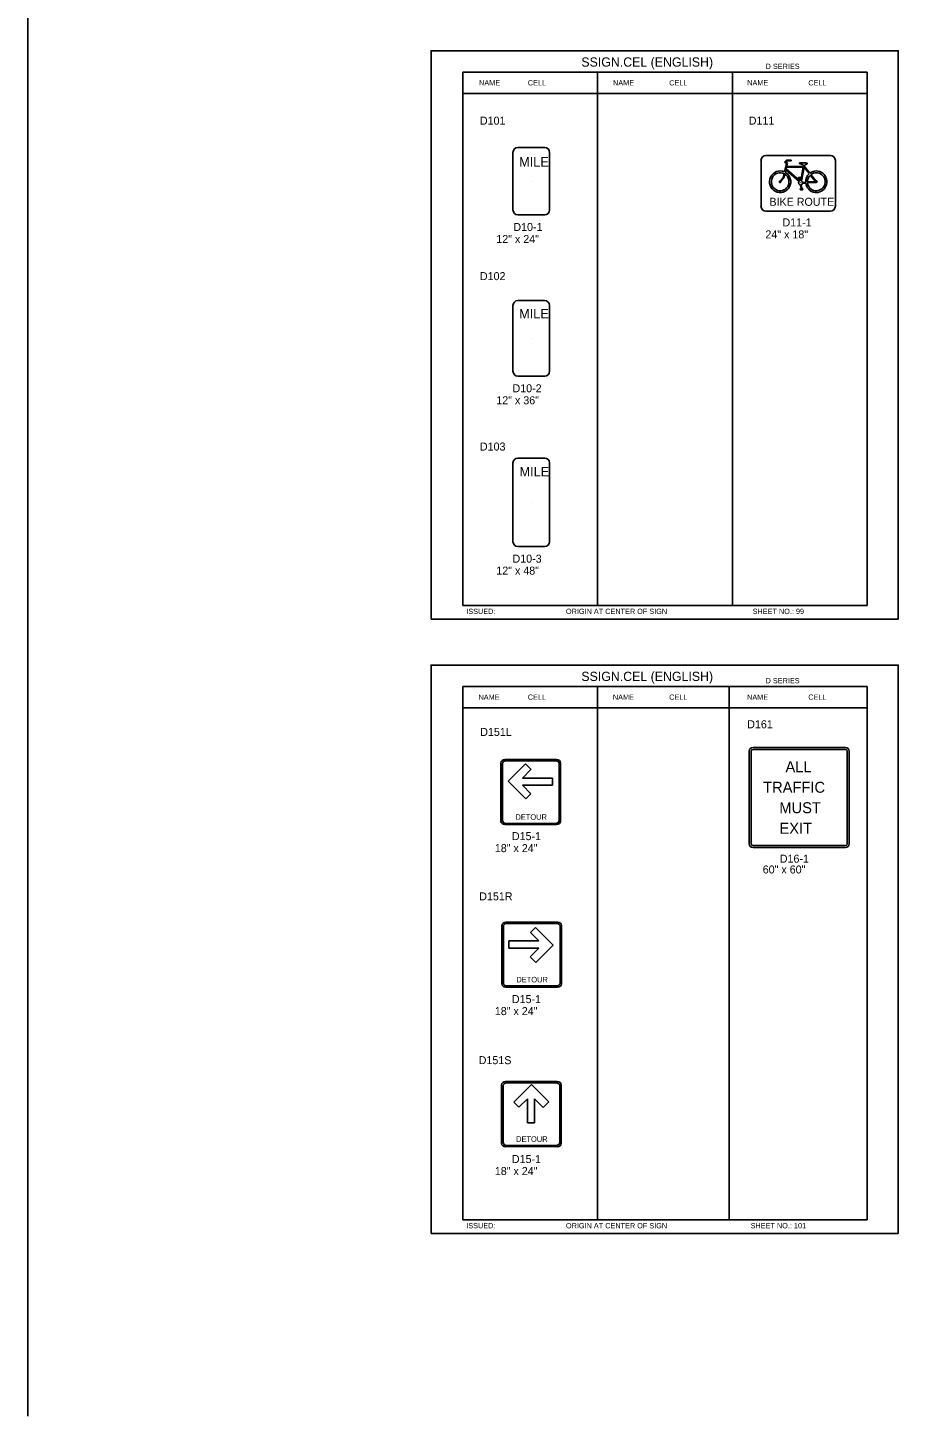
# Model space of a CAD drawing. Extents: x -5299 to 22597, y -19549 to -1808.
# Drawn here: x 10886 to 12192, y -9426 to -7343 of the extents above; entities that cross this region are included whole.
import ezdxf

# ---------------------------------------------------------------- set-up
doc = ezdxf.new("R2010")
doc.units = 0
for name, color, linetype in [('Level 1', 7, 'Continuous'), ('Level 2', 7, 'Continuous'), ('Level 3', 7, 'Continuous'), ('Level 61', 7, 'Continuous')]:
    doc.layers.add(name, color=color, linetype=linetype)

msp = doc.modelspace()

# ---------------------------------------------------------------- linework, layer by layer
at = {"layer": 'Level 1'}
for p, q in [((12145.5, -7410), (11538.5, -7410)), ((11538.5, -7410), (11538.5, -8210)), ((11740.8, -7410), (11740.8, -8210)), ((11943.1, -7410), (11943.1, -8210)), ((12145.5, -7410), (12145.5, -8210)), ((12145.5, -7441.7), (11538.5, -7441.7)), ((11613.9, -7530.2), (11613.9, -7616.6)), ((11661.6, -7523), (11621.1, -7523)), ((11668.8, -7616.6), (11668.8, -7530.2)), ((12090.3, -7534.8), (11993.5, -7534.8)), ((11986.1, -7542.2), (11986.1, -7611.1)), ((12097.7, -7611.1), (12097.7, -7542.2)), ((11641, -7573.7), (11641, -7573.7)), ((12041.9, -7576.7), (12041.9, -7576.7)), ((11993.5, -7618.5), (12090.3, -7618.5)), ((11621.1, -7623.8), (11661.6, -7623.8)), ((11613.9, -7759.7), (11613.9, -7858.5)), ((11661.6, -7752.5), (11621.1, -7752.5)), ((11668.8, -7858.5), (11668.8, -7759.7)), ((11641.5, -7809.2), (11641.5, -7809.2)), ((11621.1, -7865.7), (11661.6, -7865.7)), ((11613.9, -7995.8), (11613.9, -8114.1)), ((11661.6, -7988.6), (11621.1, -7988.6)), ((11668.8, -8114.1), (11668.8, -7995.8)), ((11641.3, -8054.9), (11641.3, -8054.9)), ((11621.1, -8121.3), (11661.6, -8121.3)), ((11538.5, -8210), (12145.5, -8210)), ((12145.5, -8331.4), (11538.5, -8331.4)), ((11538.5, -8331.4), (11538.5, -9131.4)), ((11740.8, -8331.4), (11740.8, -9131.4)), ((11938.3, -8331), (11938.3, -9131)), ((12145.5, -8331.4), (12145.5, -9131.4)), ((12145.5, -8363.1), (11538.5, -8363.1)), ((11971.4, -8428.4), (11971.4, -8567.1)), ((11971.4, -8428.4), (11971.4, -8428.4)), ((12112.8, -8425.7), (11974.1, -8425.7)), ((12115.5, -8567.1), (12115.5, -8428.4)), ((11595.9, -8533.5), (11595.9, -8445.8)), ((11598.1, -8532.1), (11598.1, -8447.2)), ((11601.9, -8440.9), (11679.4, -8440.9)), ((11603.6, -8442.7), (11677.6, -8442.7)), ((11632.5, -8447.4), (11606.5, -8473.3)), ((11641, -8455.9), (11632.5, -8447.4)), ((11683.1, -8447.2), (11683.1, -8532.1)), ((11685.3, -8445.8), (11685.3, -8533.5)), ((11606.5, -8473.3), (11633.1, -8499.9)), ((11640.9, -8455.8), (11628, -8468.8)), ((11673.2, -8468.8), (11628, -8468.8)), ((11673.2, -8479.5), (11673.2, -8468.8)), ((11628, -8479.5), (11640.7, -8492.3)), ((11673.2, -8479.5), (11628, -8479.5)), ((11633.1, -8499.9), (11640.7, -8492.3)), ((11640.8, -8489.9), (11640.8, -8489.9)), ((12043.5, -8497.7), (12043.5, -8497.7)), ((11677.6, -8536.6), (11603.6, -8536.6)), ((11679.4, -8538.4), (11601.9, -8538.4)), ((11974.1, -8569.8), (12112.8, -8569.8)), ((11597.3, -8777.4), (11597.3, -8689.6)), ((11599.5, -8775.9), (11599.5, -8691)), ((11603.2, -8684.7), (11680.8, -8684.7)), ((11605, -8686.5), (11679, -8686.5)), ((11684.5, -8691), (11684.5, -8775.9)), ((11686.7, -8689.6), (11686.7, -8777.4)), ((11642, -8733.5), (11642, -8733.5)), ((11680.8, -8782.2), (11603.2, -8782.2)), ((11679, -8780.4), (11605, -8780.4)), ((11596.9, -9016.6), (11596.9, -8928.8)), ((11599.1, -9015.1), (11599.1, -8930.2)), ((11602.8, -8923.9), (11680.4, -8923.9)), ((11604.6, -8925.7), (11678.6, -8925.7)), ((11641.9, -8928.1), (11615.3, -8954.7)), ((11667.8, -8954), (11641.9, -8928.1)), ((11684.1, -8930.2), (11684.1, -9015.1)), ((11686.3, -8928.8), (11686.3, -9016.6)), ((11635.7, -8949.5), (11622.9, -8962.2)), ((11635.7, -8985.7), (11635.7, -8949.5)), ((11659.4, -8962.5), (11646.4, -8949.5)), ((11646.4, -8985.7), (11646.4, -8949.5)), ((11659.3, -8962.5), (11667.8, -8954)), ((11615.3, -8954.7), (11622.9, -8962.2)), ((11641.4, -8973.4), (11641.4, -8973.4)), ((11635.7, -8985.7), (11646.4, -8985.7)), ((11680.4, -9021.4), (11602.8, -9021.4)), ((11678.6, -9019.6), (11604.6, -9019.6)), ((12145.5, -9131.4), (11538.5, -9131.4))]:
    msp.add_line(p, q, dxfattribs=at)
for centre, radius, start, end in [((11621.1, -7530.2), 7.2, 90, 180), ((11661.6, -7530.2), 7.2, 0, 90), ((11993.5, -7542.3), 7.44, 90, 180), ((12090.2, -7542.3), 7.44, 0, 90), ((11621.1, -7616.6), 7.2, 180, 270), ((11661.6, -7616.6), 7.2, 270, 0), ((11993.5, -7611.1), 7.44, 180, 270), ((12090.2, -7611.1), 7.44, 270, 0), ((11621.1, -7759.7), 7.2, 90, 180), ((11661.6, -7759.7), 7.2, 0, 90), ((11621.1, -7858.5), 7.2, 180, 270), ((11661.6, -7858.5), 7.2, 270, 0), ((11621.1, -7995.8), 7.2, 90, 180), ((11661.6, -7995.8), 7.2, 0, 90), ((11621.1, -8114.1), 7.2, 180, 270), ((11661.6, -8114.1), 7.2, 270, 0), ((11974.1, -8428.4), 2.71, 90, 180), ((12112.8, -8428.4), 2.71, 0, 90), ((11974.1, -8567.1), 2.71, 180, 270), ((12112.8, -8567.1), 2.71, 270, 0)]:
    msp.add_arc(centre, radius, start, end, dxfattribs=at)
for centre, major_axis, start_param, end_param in [((11601.9, -8445.8), (-5.96, 0), 4.712389, 6.283185), ((11603.6, -8447.2), (-5.52, 0), 4.712389, 6.283185), ((11677.6, -8447.2), (-5.52, 0), 3.141593, 4.712389), ((11679.4, -8445.8), (5.96, 0), 0, 1.570796), ((11601.9, -8533.5), (5.96, 0), 3.141593, 4.712389), ((11603.6, -8532.1), (5.52, 0), 3.141593, 4.712389), ((11677.6, -8532.1), (5.52, 0), 4.712389, 6.283185), ((11679.4, -8533.5), (5.96, 0), 4.712389, 6.283185), ((11603.2, -8689.6), (-5.96, 0), 4.712389, 6.283185), ((11605, -8691), (-5.52, 0), 4.712389, 6.283185), ((11679, -8691), (-5.52, 0), 3.141593, 4.712389), ((11680.8, -8689.6), (5.96, 0), 0, 1.570796), ((11603.2, -8777.4), (5.96, 0), 3.141593, 4.712389), ((11605, -8775.9), (5.52, 0), 3.141593, 4.712389), ((11679, -8775.9), (5.52, 0), 4.712389, 6.283185), ((11680.8, -8777.4), (5.96, 0), 4.712389, 6.283185), ((11602.8, -8928.8), (-5.96, 0), 4.712389, 6.283185), ((11604.6, -8930.2), (-5.52, 0), 4.712389, 6.283185), ((11678.6, -8930.2), (-5.52, 0), 3.141593, 4.712389), ((11680.4, -8928.8), (5.96, 0), 0, 1.570796), ((11602.8, -9016.6), (5.96, 0), 3.141593, 4.712389), ((11604.6, -9015.1), (5.52, 0), 3.141593, 4.712389), ((11678.6, -9015.1), (5.52, 0), 4.712389, 6.283185), ((11680.4, -9016.6), (5.96, 0), 4.712389, 6.283185)]:
    msp.add_ellipse(centre, major_axis=major_axis, ratio=0.817773, start_param=start_param, end_param=end_param, dxfattribs=at)
at = {"layer": 'Level 3'}
for p, q in [((10885.9, -1877.7), (10885.9, -9425.7)), ((12021.4, -7544.8), (12024.2, -7541.8)), ((12024.2, -7547.1), (12021.4, -7544.8)), ((12021.4, -7559.4), (12024.2, -7547.1)), ((12023.5, -7556.2), (12022.5, -7560.1)), ((12024.9, -7543.1), (12023.3, -7544.5)), ((12023.3, -7544.5), (12025.8, -7546.6)), ((12043.5, -7574.1), (12023.5, -7556.2)), ((12023.7, -7554.7), (12024.2, -7552.6)), ((12044.4, -7572.9), (12023.7, -7554.7)), ((12024.2, -7541.8), (12031.2, -7541.8)), ((12024.2, -7552.6), (12049.5, -7552.6)), ((12025.8, -7546.6), (12024.4, -7551.3)), ((12024.4, -7551.3), (12049.5, -7551.3)), ((12031.2, -7543.1), (12024.9, -7543.1)), ((12031.2, -7541.8), (12031.2, -7543.1)), ((12049.5, -7549), (12044, -7546.9)), ((12044.2, -7546), (12054.6, -7546)), ((12049.5, -7552.6), (12045.6, -7573.1)), ((12047, -7573.3), (12050.7, -7552.6)), ((12049.5, -7551.3), (12049.8, -7549.6)), ((12050.7, -7552.6), (12058.6, -7561.9)), ((12051.4, -7549.6), (12051, -7551.3)), ((12051, -7551.3), (12051.4, -7551.3)), ((12051.4, -7551.3), (12059.3, -7561.3)), ((12014.7, -7573.1), (12019.3, -7567.8)), ((12020.2, -7568.7), (12015.6, -7574.1)), ((12019.1, -7568), (12020.7, -7561.9)), ((12021.9, -7562.7), (12020.2, -7568.5)), ((12045.6, -7568), (12042.6, -7568)), ((12042.6, -7569.2), (12043.8, -7569.2)), ((12043.8, -7569.2), (12044.4, -7572.9)), ((12045.3, -7573.1), (12044.7, -7569.2)), ((12045.6, -7571.8), (12044.7, -7571.8)), ((12046.3, -7584.7), (12045.1, -7579.2)), ((12046.5, -7578.7), (12047.7, -7584.7)), ((12053.1, -7574.8), (12048.4, -7575.2)), ((12053.3, -7576.2), (12048.4, -7576.6)), ((12067.7, -7573.9), (12055.6, -7574.5)), ((12055.6, -7575.9), (12068.1, -7575.2)), ((12060, -7564.3), (12067.7, -7573.9)), ((12068.6, -7573.1), (12060.9, -7563.4)), ((12045.1, -7584.7), (12046.3, -7584.7)), ((12048.4, -7586.2), (12045.1, -7586.2)), ((12047.7, -7584.7), (12048.4, -7584.7)), ((11968.4, -8567.1), (11968.4, -8428.4)), ((11974.1, -8422.7), (12112.8, -8422.7)), ((12118.5, -8428.4), (12118.5, -8567.1)), ((11968.4, -8567.1), (11968.4, -8567.1)), ((12112.8, -8572.8), (11974.1, -8572.8)), ((11640, -8700.2), (11647.6, -8692.6)), ((11652.8, -8712.9), (11640, -8700.2)), ((11647.6, -8692.6), (11674.2, -8719.2)), ((11607.5, -8723.7), (11607.5, -8712.9)), ((11607.5, -8712.9), (11652.8, -8712.9)), ((11652.8, -8723.7), (11607.5, -8723.7)), ((11639.8, -8736.6), (11652.8, -8723.7)), ((11674.2, -8719.2), (11648.3, -8745.1)), ((11648.3, -8745.1), (11639.8, -8736.6))]:
    msp.add_line(p, q, dxfattribs=at)
for centre, start, end in [((11974.1, -8428.4), 90, 180), ((12112.8, -8428.4), 0, 90), ((11974.1, -8567.1), 180, 270), ((12112.8, -8567.1), 270, 0)]:
    msp.add_arc(centre, 5.71, start, end, dxfattribs=at)
for centre, major_axis, start_param, end_param in [((12014.8, -7574.3), (0, 16.2), 5.857119, 12.054679), ((12014.8, -7574.3), (0, 13.5), 5.821159, 12.000426), ((12044, -7546.5), (0, 0.433), 0, 2.796454), ((12049.4, -7549.6), (0, 0.649), 4.528446, 5.939646), ((12052.1, -7549.9), (0, 0.649), 0.522189, 1.380468), ((12046.2, -7535.3), (0, -15.1), 0.382763, 0.656181), ((12069, -7574.3), (0, 16.2), 1.686719, 6.927217), ((12054.9, -7546.7), (0, -0.649), 0.518242, 3.141593), ((12014.8, -7574.3), (0, 1.2), 6.178315, 11.253115), ((12042.7, -7568.6), (0, 0.679), 6.198627, 9.509336), ((12045.4, -7576.1), (0, 2.99), 0.785398, 3.093725), ((12045.6, -7568.6), (0, 0.679), 3.057035, 6.367743), ((12045.4, -7578.6), (0, 2.99), 6.159125, 6.229988), ((12045.4, -7576.1), (0, 2.99), 3.551476, 4.55444), ((12045.4, -7576.1), (0, 2.99), 5.013378, 5.704164), ((12069, -7574.3), (0, 16.2), 0.727389, 1.603806), ((12069, -7574.3), (0, 13.5), 0.73568, 1.595201), ((12069, -7574.3), (0, 13.5), 1.695102, 6.919051), ((12069, -7574.3), (0, 1.2), 2.24829, 6.369724), ((12045.4, -7585.5), (0, 0.679), 6.198627, 9.509336), ((12048.4, -7585.5), (0, 0.679), 3.057035, 6.367743)]:
    msp.add_ellipse(centre, major_axis=major_axis, ratio=0.980405, start_param=start_param, end_param=end_param, dxfattribs=at)
at = {"layer": 'Level 61'}
for points in [[(11491, -8230.2), (12192, -8230.2), (12192, -7377.8), (11491, -7377.8)], [(11491, -9151.6), (12192, -9151.6), (12192, -8299.2), (11491, -8299.2)]]:
    msp.add_lwpolyline(points, close=True, dxfattribs=at)

# ---------------------------------------------------------------- texts
at = {"layer": 'Level 1'}
for s, height, p in [('MILE', 14.22, (11623.2, -7551.5)), ('MILE', 14.22, (11623.2, -7779.3)), ('MILE', 14.22, (11623.8, -8016.2)), ('ALL', 16.46, (12022.8, -8459.9)), ('TRAFFIC', 16.46, (11989.3, -8490.6)), ('MUST', 16.46, (12013.6, -8521.3)), ('DETOUR', 8.35, (11617.7, -8531.2)), ('EXIT', 16.46, (12013.8, -8552.1)), ('DETOUR', 8.35, (11619.1, -8775.1)), ('DETOUR', 8.35, (11618.7, -9014.2))]:
    msp.add_text(s, height=height, dxfattribs=at).set_placement(p)
at = {"layer": 'Level 2'}
for s, p in [('D101', (11564.3, -7488.6)), ('D111', (11967.7, -7488.6)), ('D102', (11564.3, -7721.8)), ('D103', (11564.3, -7977.4)), ('D161', (11965.4, -8393.9)), ('D151L', (11564.8, -8405.4)), ('D151R', (11563.3, -8652)), ('D151S', (11562.5, -8897.7))]:
    msp.add_text(s, height=12, dxfattribs=at).set_placement(p)
at = {"layer": 'Level 3'}
for s, height, p in [('SSIGN.CEL (ENGLISH)', 13.857, (11716.5, -7401.6)), ('D SERIES', 7.92, (11993, -7405.1)), ('NAME', 7.92, (11563.1, -7429.8)), ('CELL', 7.92, (11636.2, -7429.8)), ('NAME', 7.92, (11764.1, -7429.8)), ('CELL', 7.92, (11848.3, -7429.8)), ('NAME', 7.92, (11965.4, -7429.8)), ('CELL', 7.92, (12057.1, -7429.8)), ('BIKE ROUTE', 12, (11998.7, -7610.3)), ('D10-1', 12, (11614.5, -7648.1)), ('D11-1', 12, (12018.3, -7641.2)), ('12" x 24"', 12, (11588.9, -7666.1)), ('24" x 18"', 12, (11992.7, -7659.2)), ('D10-2', 12, (11613.2, -7890)), ('12" x 36"', 12, (11588.9, -7908)), ('D10-3', 12, (11613.2, -8145.5)), ('12" x 48"', 12, (11588.9, -8163.5)), ('ISSUED:', 7.92, (11543.8, -8222.5)), ('ORIGIN AT CENTER OF SIGN', 7.918, (11693.4, -8222.5)), ('SHEET NO.: 99', 7.918, (11973.5, -8222.5)), ('SSIGN.CEL (ENGLISH)', 13.857, (11716.5, -8323)), ('D SERIES', 7.92, (11993, -8326.5)), ('NAME', 7.92, (11562.2, -8351.2)), ('CELL', 7.92, (11636.2, -8351.2)), ('NAME', 7.92, (11763.8, -8351.2)), ('CELL', 7.92, (11848.3, -8351.2)), ('NAME', 7.92, (11965.2, -8351.2)), ('CELL', 7.92, (12057.1, -8351.2)), ('D15-1', 12, (11612.3, -8561.7)), ('18" x 24"', 12, (11586.7, -8579.7)), ('60" x 60"', 12, (11988.7, -8611.7)), ('D16-1', 12, (12014.3, -8595.5)), ('D15-1', 12, (11612.3, -8806.1)), ('18" x 24"', 12, (11586.7, -8824.1)), ('D15-1', 12, (11612.3, -9046)), ('18" x 24"', 12, (11586.7, -9064)), ('ISSUED:', 7.92, (11543.8, -9143.9)), ('ORIGIN AT CENTER OF SIGN', 7.918, (11693.4, -9143.9)), ('SHEET NO.: 101', 7.918, (11970.5, -9143.9))]:
    msp.add_text(s, height=height, dxfattribs=at).set_placement(p)

doc.saveas('drawing.dxf')
